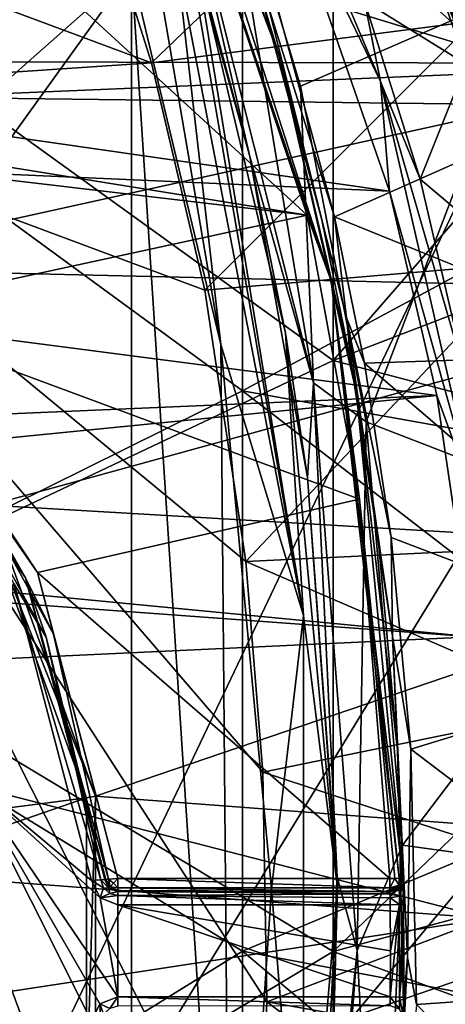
# Model space of a CAD drawing. Extents: x -252 to 252, y -10 to 1339.
# Tile 578 of 656: x -103.92 to -100.68, y 1257.09 to 1264.57. Entities that reach past the tile are written whole.
import ezdxf

# ---------------------------------------------------------------- set-up
doc = ezdxf.new("R2010")
doc.units = 0
doc.header["$LTSCALE"] = 52.148148
for name, color, linetype in [('172', 7, 'CONTINUOUS'), ('175', 7, 'CONTINUOUS'), ('1904', 7, 'CONTINUOUS'), ('1923', 7, 'CONTINUOUS'), ('2783', 7, 'CONTINUOUS'), ('2784', 7, 'CONTINUOUS'), ('2786', 7, 'CONTINUOUS'), ('3860', 7, 'CONTINUOUS'), ('3866', 7, 'CONTINUOUS'), ('3869', 7, 'CONTINUOUS'), ('3871', 7, 'CONTINUOUS'), ('3898', 7, 'CONTINUOUS'), ('3927', 7, 'CONTINUOUS'), ('3932', 7, 'CONTINUOUS'), ('570', 7, 'CONTINUOUS'), ('571', 7, 'CONTINUOUS'), ('574', 7, 'CONTINUOUS'), ('577', 7, 'CONTINUOUS'), ('591', 7, 'CONTINUOUS'), ('592', 7, 'CONTINUOUS'), ('596', 7, 'CONTINUOUS'), ('600', 7, 'CONTINUOUS'), ('601', 7, 'CONTINUOUS'), ('609', 7, 'CONTINUOUS'), ('646', 7, 'CONTINUOUS'), ('647', 7, 'CONTINUOUS'), ('658', 7, 'CONTINUOUS'), ('659', 7, 'CONTINUOUS'), ('662', 7, 'CONTINUOUS'), ('663', 7, 'CONTINUOUS'), ('664', 7, 'CONTINUOUS'), ('687', 7, 'CONTINUOUS'), ('688', 7, 'CONTINUOUS'), ('689', 7, 'CONTINUOUS'), ('715', 7, 'CONTINUOUS'), ('716', 7, 'CONTINUOUS'), ('717', 7, 'CONTINUOUS'), ('718', 7, 'CONTINUOUS'), ('719', 7, 'CONTINUOUS'), ('720', 7, 'CONTINUOUS'), ('768', 7, 'CONTINUOUS')]:
    doc.layers.add(name, color=color, linetype=linetype)

msp = doc.modelspace()

# ---------------------------------------------------------------- linework, layer by layer
at = {"layer": '172', "color": 7, "linetype": 'CONTINUOUS'}
for points in [[(-101.537, 1266.4324, 15.7058), (-105.7088, 1264.9937, 17.0673), (-101.537, 1261.9824, 16.3192), (-101.537, 1266.4324, 15.7058)], [(-101.537, 1266.4324, 15.7058), (-101.537, 1261.9824, 16.3192), (-98.7646, 1265.1724, 14.7156), (-101.537, 1266.4324, 15.7058)], [(-98.7646, 1265.1724, 14.7156), (-101.537, 1261.9824, 16.3192), (-98.2515, 1263.2437, 14.7204), (-98.7646, 1265.1724, 14.7156)], [(-105.7088, 1264.9937, 17.0673), (-105.7088, 1260.0064, 17.5664), (-101.537, 1261.9824, 16.3192), (-105.7088, 1264.9937, 17.0673)], [(-98.2515, 1263.2437, 14.7204), (-101.537, 1261.9824, 16.3192), (-97.8571, 1261.0141, 14.7227), (-98.2515, 1263.2437, 14.7204)], [(-101.537, 1261.9824, 16.3192), (-105.7088, 1260.0064, 17.5664), (-101.537, 1257.4951, 16.524), (-101.537, 1261.9824, 16.3192)], [(-101.537, 1261.9824, 16.3192), (-101.537, 1257.4951, 16.524), (-97.8571, 1261.0141, 14.7227), (-101.537, 1261.9824, 16.3192)], [(-97.8571, 1261.0141, 14.7227), (-101.537, 1257.4951, 16.524), (-97.6463, 1258.5422, 14.723), (-97.8571, 1261.0141, 14.7227)], [(-105.7088, 1260.0064, 17.5664), (-105.7088, 1254.9942, 17.5665), (-101.537, 1257.4951, 16.524), (-105.7088, 1260.0064, 17.5664)], [(-97.6463, 1258.5422, 14.723), (-101.537, 1257.4951, 16.524), (-97.6637, 1256.0756, 14.7229), (-97.6463, 1258.5422, 14.723)], [(-101.537, 1257.4951, 16.524), (-105.7088, 1254.9942, 17.5665), (-101.537, 1253.0077, 16.3183), (-101.537, 1257.4951, 16.524)], [(-101.537, 1257.4951, 16.524), (-101.537, 1253.0077, 16.3183), (-97.6637, 1256.0756, 14.7229), (-101.537, 1257.4951, 16.524)]]:
    msp.add_3dface(points, dxfattribs=at)
at = {"layer": '175', "color": 7, "linetype": 'CONTINUOUS'}
for points in [[(-106.0631, 1264.5548, 16.1677), (-106.0631, 1269.195, 15.2682), (-102.2257, 1265.9714, 14.958), (-106.0631, 1264.5548, 16.1677)], [(-102.2257, 1261.7514, 15.5187), (-106.0631, 1264.5548, 16.1677), (-102.2257, 1265.9714, 14.958), (-102.2257, 1261.7514, 15.5187)], [(-102.2257, 1261.7514, 15.5187), (-102.2257, 1265.9714, 14.958), (-99.2791, 1263.337, 14.1094), (-102.2257, 1261.7514, 15.5187)], [(-99.2791, 1263.337, 14.1094), (-102.2257, 1265.9714, 14.958), (-99.8779, 1265.4305, 14.0929), (-99.2791, 1263.337, 14.1094)], [(-106.0631, 1259.8498, 16.6189), (-106.0631, 1264.5548, 16.1677), (-102.2257, 1261.7514, 15.5187), (-106.0631, 1259.8498, 16.6189)], [(-98.867, 1261.1526, 14.1192), (-102.2257, 1261.7514, 15.5187), (-99.2791, 1263.337, 14.1094), (-98.867, 1261.1526, 14.1192)], [(-102.2257, 1257.4985, 15.7059), (-106.0631, 1259.8498, 16.6189), (-102.2257, 1261.7514, 15.5187), (-102.2257, 1257.4985, 15.7059)], [(-102.2257, 1257.4985, 15.7059), (-102.2257, 1261.7514, 15.5187), (-98.6478, 1258.9919, 14.1216), (-102.2257, 1257.4985, 15.7059)], [(-98.6478, 1258.9919, 14.1216), (-102.2257, 1261.7514, 15.5187), (-98.867, 1261.1526, 14.1192), (-98.6478, 1258.9919, 14.1216)], [(-106.0631, 1255.1233, 16.6176), (-106.0631, 1259.8498, 16.6189), (-102.2257, 1257.4985, 15.7059), (-106.0631, 1255.1233, 16.6176)], [(-98.6144, 1256.8143, 14.1224), (-102.2257, 1257.4985, 15.7059), (-98.6478, 1258.9919, 14.1216), (-98.6144, 1256.8143, 14.1224)], [(-102.2257, 1253.2456, 15.5184), (-106.0631, 1255.1233, 16.6176), (-102.2257, 1257.4985, 15.7059), (-102.2257, 1253.2456, 15.5184)], [(-98.7708, 1254.5995, 14.1211), (-102.2257, 1257.4985, 15.7059), (-98.6144, 1256.8143, 14.1224), (-98.7708, 1254.5995, 14.1211)], [(-102.2257, 1253.2456, 15.5184), (-102.2257, 1257.4985, 15.7059), (-98.7708, 1254.5995, 14.1211), (-102.2257, 1253.2456, 15.5184)]]:
    msp.add_3dface(points, dxfattribs=at)
at = {"layer": '1904', "color": 7, "linetype": 'CONTINUOUS'}
for points in [[(-106.4, 1264, -64.5), (-100.788, 1265.5971, -64.5), (-106.5212, 1264.9255, -64.5), (-106.4, 1264, -64.5)], [(-100.2346, 1263.9247, -64.5), (-100.788, 1265.5971, -64.5), (-106.4, 1264, -64.5), (-100.2346, 1263.9247, -64.5)], [(-106.4, 1251, -64.5), (-100.2346, 1263.9247, -64.5), (-106.4, 1264, -64.5), (-106.4, 1251, -64.5)], [(-99.7425, 1261.8805, -64.5), (-100.2346, 1263.9247, -64.5), (-106.4, 1251, -64.5), (-99.7425, 1261.8805, -64.5)], [(-99.3798, 1259.4086, -64.5), (-99.7425, 1261.8805, -64.5), (-106.4, 1251, -64.5), (-99.3798, 1259.4086, -64.5)], [(-99.2507, 1256.6441, -64.5), (-99.3798, 1259.4086, -64.5), (-106.4, 1251, -64.5), (-99.2507, 1256.6441, -64.5)]]:
    msp.add_3dface(points, dxfattribs=at)
at = {"layer": '1923', "color": 7, "linetype": 'CONTINUOUS'}
for points in [[(-100.8991, 1267.1623, -64.366), (-99.8231, 1264.2968, -64.366), (-100.5665, 1267.3155, -63.9995), (-100.8991, 1267.1623, -64.366)], [(-100.8991, 1267.1623, -64.366), (-100.788, 1265.5971, -64.5), (-99.8231, 1264.2968, -64.366), (-100.8991, 1267.1623, -64.366)], [(-100.788, 1265.5971, -64.5), (-100.2346, 1263.9247, -64.5), (-99.8231, 1264.2968, -64.366), (-100.788, 1265.5971, -64.5)]]:
    msp.add_3dface(points, dxfattribs=at)
at = {"layer": '2783', "color": 7, "linetype": 'CONTINUOUS'}
for points in [[(-106.5, 1264, -68.3), (-106.9688, 1265.7495, -68.3), (-102.9176, 1264.2403, -68.3), (-106.5, 1264, -68.3)], [(-102.9176, 1264.2403, -68.3), (-106.9688, 1265.7495, -68.3), (-103.3772, 1265.6965, -68.3), (-102.9176, 1264.2403, -68.3)], [(-102.5125, 1262.5161, -68.3), (-106.5, 1264, -68.3), (-102.9176, 1264.2403, -68.3), (-102.5125, 1262.5161, -68.3)], [(-106.5, 1251, -68.3), (-106.5, 1264, -68.3), (-102.8421, 1251.0399, -68.3), (-106.5, 1251, -68.3)], [(-102.8421, 1251.0399, -68.3), (-106.5, 1264, -68.3), (-102.4187, 1252.992, -68.3), (-102.8421, 1251.0399, -68.3)], [(-102.1989, 1260.4565, -68.3), (-106.5, 1264, -68.3), (-102.5125, 1262.5161, -68.3), (-102.1989, 1260.4565, -68.3)], [(-102.0709, 1258.8568, -68.3), (-106.5, 1264, -68.3), (-102.1989, 1260.4565, -68.3), (-102.0709, 1258.8568, -68.3)], [(-102.0401, 1257.1138, -68.3), (-106.5, 1264, -68.3), (-102.0709, 1258.8568, -68.3), (-102.0401, 1257.1138, -68.3)], [(-102.1219, 1255.3588, -68.3), (-106.5, 1264, -68.3), (-102.0401, 1257.1138, -68.3), (-102.1219, 1255.3588, -68.3)], [(-102.4187, 1252.992, -68.3), (-106.5, 1264, -68.3), (-102.1219, 1255.3588, -68.3), (-102.4187, 1252.992, -68.3)]]:
    msp.add_3dface(points, dxfattribs=at)
at = {"layer": '2784', "color": 7, "linetype": 'CONTINUOUS'}
msp.add_3dface([(-100.9396, 1266.137, -68.4), (-98.4483, 1266.3873, -68.5), (-100.4687, 1264.558, -68.4), (-100.9396, 1266.137, -68.4)], dxfattribs=at)
at = {"layer": '2786', "color": 7, "linetype": 'CONTINUOUS'}
for points in [[(-102.9176, 1264.2403, -68.3), (-103.3772, 1265.6965, -68.3), (-100.9396, 1266.137, -68.4), (-102.9176, 1264.2403, -68.3)], [(-102.9176, 1264.2403, -68.3), (-100.9396, 1266.137, -68.4), (-100.4687, 1264.558, -68.4), (-102.9176, 1264.2403, -68.3)], [(-102.5125, 1262.5161, -68.3), (-102.9176, 1264.2403, -68.3), (-100.4687, 1264.558, -68.4), (-102.5125, 1262.5161, -68.3)], [(-102.5125, 1262.5161, -68.3), (-100.4687, 1264.558, -68.4), (-100.0608, 1262.7238, -68.4), (-102.5125, 1262.5161, -68.3)], [(-102.1989, 1260.4565, -68.3), (-102.5125, 1262.5161, -68.3), (-100.0608, 1262.7238, -68.4), (-102.1989, 1260.4565, -68.3)], [(-102.1989, 1260.4565, -68.3), (-100.0608, 1262.7238, -68.4), (-99.7496, 1260.5712, -68.4), (-102.1989, 1260.4565, -68.3)], [(-102.1989, 1260.4565, -68.3), (-99.7496, 1260.5712, -68.4), (-99.6471, 1259.3515, -68.4), (-102.1989, 1260.4565, -68.3)], [(-102.0709, 1258.8568, -68.3), (-102.1989, 1260.4565, -68.3), (-99.6471, 1259.3515, -68.4), (-102.0709, 1258.8568, -68.3)], [(-102.0709, 1258.8568, -68.3), (-99.6471, 1259.3515, -68.4), (-99.5941, 1258.043, -68.4), (-102.0709, 1258.8568, -68.3)], [(-102.0401, 1257.1138, -68.3), (-102.0709, 1258.8568, -68.3), (-99.5941, 1258.043, -68.4), (-102.0401, 1257.1138, -68.3)], [(-102.0401, 1257.1138, -68.3), (-99.5941, 1258.043, -68.4), (-99.6004, 1256.6834, -68.4), (-102.0401, 1257.1138, -68.3)], [(-102.1219, 1255.3588, -68.3), (-102.0401, 1257.1138, -68.3), (-99.6681, 1255.341, -68.4), (-102.1219, 1255.3588, -68.3)], [(-102.0401, 1257.1138, -68.3), (-99.6004, 1256.6834, -68.4), (-99.6681, 1255.341, -68.4), (-102.0401, 1257.1138, -68.3)]]:
    msp.add_3dface(points, dxfattribs=at)
at = {"layer": '3860', "color": 7, "linetype": 'CONTINUOUS'}
for points in [[(-99.078, 1265.7558, 13.5), (-121.0442, 1265.3872, 13.5), (-110, 1264.2614, 13.5), (-99.078, 1265.7558, 13.5)], [(-98.6172, 1264.2369, 13.5), (-99.078, 1265.7558, 13.5), (-110, 1264.2614, 13.5), (-98.6172, 1264.2369, 13.5)], [(-107.6902, 1263.8546, 13.5), (-98.6172, 1264.2369, 13.5), (-110, 1264.2614, 13.5), (-107.6902, 1263.8546, 13.5)], [(-105.6558, 1262.6811, 13.5), (-98.6172, 1264.2369, 13.5), (-107.6902, 1263.8546, 13.5), (-105.6558, 1262.6811, 13.5)], [(-98.222, 1262.511, 13.5), (-98.6172, 1264.2369, 13.5), (-105.6558, 1262.6811, 13.5), (-98.222, 1262.511, 13.5)], [(-104.1453, 1260.8821, 13.5), (-98.222, 1262.511, 13.5), (-105.6558, 1262.6811, 13.5), (-104.1453, 1260.8821, 13.5)], [(-97.9197, 1260.5196, 13.5), (-98.222, 1262.511, 13.5), (-104.1453, 1260.8821, 13.5), (-97.9197, 1260.5196, 13.5)], [(-103.3415, 1258.6747, 13.5), (-97.9197, 1260.5196, 13.5), (-104.1453, 1260.8821, 13.5), (-103.3415, 1258.6747, 13.5)], [(-97.7613, 1258.2514, 13.5), (-97.9197, 1260.5196, 13.5), (-103.3415, 1258.6747, 13.5), (-97.7613, 1258.2514, 13.5)], [(-103.3415, 1256.3254, 13.5), (-97.7613, 1258.2514, 13.5), (-103.3415, 1258.6747, 13.5), (-103.3415, 1256.3254, 13.5)], [(-97.8031, 1255.8256, 13.5), (-97.7613, 1258.2514, 13.5), (-103.3415, 1256.3254, 13.5), (-97.8031, 1255.8256, 13.5)]]:
    msp.add_3dface(points, dxfattribs=at)
at = {"layer": '3866', "color": 7, "linetype": 'CONTINUOUS'}
for points in [[(-118.6636, 1264.0429, 8), (-118.0448, 1265.7034, 8), (-101.1085, 1263.2669, 8), (-118.6636, 1264.0429, 8)], [(-101.1085, 1263.2669, 8), (-118.0448, 1265.7034, 8), (-101.9637, 1265.7295, 8), (-101.1085, 1263.2669, 8)], [(-119.388, 1260.917, 8), (-118.6636, 1264.0429, 8), (-100.749, 1261.7149, 8), (-119.388, 1260.917, 8)], [(-100.749, 1261.7149, 8), (-118.6636, 1264.0429, 8), (-101.1085, 1263.2669, 8), (-100.749, 1261.7149, 8)], [(-119.388, 1260.917, 8), (-100.749, 1261.7149, 8), (-110, 1260.8, 8), (-119.388, 1260.917, 8)], [(-100.749, 1261.7149, 8), (-100.4791, 1259.8837, 8), (-110, 1260.8, 8), (-100.749, 1261.7149, 8)], [(-110, 1260.8, 8), (-100.4791, 1259.8837, 8), (-108.5714, 1260.4747, 8), (-110, 1260.8, 8)], [(-108.5714, 1260.4747, 8), (-100.4791, 1259.8837, 8), (-107.4212, 1259.5589, 8), (-108.5714, 1260.4747, 8)], [(-100.4791, 1259.8837, 8), (-100.3562, 1257.7451, 8), (-107.4212, 1259.5589, 8), (-100.4791, 1259.8837, 8)], [(-107.4212, 1259.5589, 8), (-100.3562, 1257.7451, 8), (-106.7828, 1258.2346, 8), (-107.4212, 1259.5589, 8)], [(-106.7828, 1258.2346, 8), (-100.3562, 1257.7451, 8), (-106.7828, 1256.7654, 8), (-106.7828, 1258.2346, 8)], [(-100.3562, 1257.7451, 8), (-100.4395, 1255.5289, 8), (-106.7828, 1256.7654, 8), (-100.3562, 1257.7451, 8)]]:
    msp.add_3dface(points, dxfattribs=at)
at = {"layer": '3869', "color": 7, "linetype": 'CONTINUOUS'}
for points in [[(-100.9615, 1265.4718, 1.1369), (-100.5261, 1264.2305, 1.1369), (-101.2975, 1264.7087, 7.7718), (-100.9615, 1265.4718, 1.1369)], [(-101.2975, 1264.7087, 7.7718), (-100.5261, 1264.2305, 1.1369), (-100.8752, 1263.3587, 7.7718), (-101.2975, 1264.7087, 7.7718)], [(-100.5261, 1264.2305, 1.1369), (-100.1135, 1262.7149, 1.1369), (-100.8752, 1263.3587, 7.7718), (-100.5261, 1264.2305, 1.1369)], [(-100.8752, 1263.3587, 7.7718), (-100.1135, 1262.7149, 1.1369), (-100.5084, 1261.7806, 7.7718), (-100.8752, 1263.3587, 7.7718)]]:
    msp.add_3dface(points, dxfattribs=at)
at = {"layer": '3871', "color": 7, "linetype": 'CONTINUOUS'}
for points in [[(-103.4109, 1258.6618, 13.4707), (-104.2057, 1260.8454, 13.4707), (-106.8517, 1258.2186, 10.0093), (-103.4109, 1258.6618, 13.4707)], [(-106.7707, 1257.5, 10.0093), (-103.4109, 1258.6618, 13.4707), (-106.8517, 1258.2186, 10.0093), (-106.7707, 1257.5, 10.0093)], [(-103.4109, 1256.3382, 13.4707), (-103.4109, 1258.6618, 13.4707), (-106.7707, 1257.5, 10.0093), (-103.4109, 1256.3382, 13.4707)], [(-106.8517, 1256.7814, 10.0093), (-103.4109, 1256.3382, 13.4707), (-106.7707, 1257.5, 10.0093), (-106.8517, 1256.7814, 10.0093)]]:
    msp.add_3dface(points, dxfattribs=at)
at = {"layer": '3898', "color": 7, "linetype": 'CONTINUOUS'}
for points in [[(-103.3415, 1258.6747, 13.5), (-104.1453, 1260.8821, 13.5), (-104.2057, 1260.8454, 13.4707), (-103.3415, 1258.6747, 13.5)], [(-103.3415, 1258.6747, 13.5), (-104.2057, 1260.8454, 13.4707), (-103.4109, 1258.6618, 13.4707), (-103.3415, 1258.6747, 13.5)], [(-103.3415, 1258.6747, 13.5), (-103.4109, 1258.6618, 13.4707), (-103.4109, 1256.3382, 13.4707), (-103.3415, 1258.6747, 13.5)], [(-103.3415, 1256.3254, 13.5), (-103.3415, 1258.6747, 13.5), (-103.4109, 1256.3382, 13.4707), (-103.3415, 1256.3254, 13.5)]]:
    msp.add_3dface(points, dxfattribs=at)
at = {"layer": '3927', "color": 7, "linetype": 'CONTINUOUS'}
for points in [[(-101.8267, 1267.3591, 1.1369), (-101.7831, 1267.3824, 1.0381), (-100.4765, 1264.2331, 1.0394), (-101.8267, 1267.3591, 1.1369)], [(-100.9615, 1265.4718, 1.1369), (-101.8267, 1267.3591, 1.1369), (-100.4765, 1264.2331, 1.0394), (-100.9615, 1265.4718, 1.1369)], [(-101.7831, 1267.3824, 1.0381), (-100.6749, 1265.136, 1), (-100.4765, 1264.2331, 1.0394), (-101.7831, 1267.3824, 1.0381)], [(-100.5261, 1264.2305, 1.1369), (-100.9615, 1265.4718, 1.1369), (-100.4765, 1264.2331, 1.0394), (-100.5261, 1264.2305, 1.1369)]]:
    msp.add_3dface(points, dxfattribs=at)
at = {"layer": '3932', "color": 7, "linetype": 'CONTINUOUS'}
for points in [[(-101.1779, 1264.0998, 7.9343), (-101.9637, 1265.7295, 8), (-102.4825, 1267.1831, 7.9343), (-101.1779, 1264.0998, 7.9343)], [(-101.2975, 1264.7087, 7.7718), (-101.1779, 1264.0998, 7.9343), (-102.4825, 1267.1831, 7.9343), (-101.2975, 1264.7087, 7.7718)], [(-101.1085, 1263.2669, 8), (-101.9637, 1265.7295, 8), (-101.1779, 1264.0998, 7.9343), (-101.1085, 1263.2669, 8)], [(-101.2975, 1264.7087, 7.7718), (-100.8752, 1263.3587, 7.7718), (-101.1779, 1264.0998, 7.9343), (-101.2975, 1264.7087, 7.7718)], [(-100.4293, 1260.8377, 7.9343), (-101.1085, 1263.2669, 8), (-101.1779, 1264.0998, 7.9343), (-100.4293, 1260.8377, 7.9343)], [(-100.8752, 1263.3587, 7.7718), (-100.5084, 1261.7806, 7.7718), (-101.1779, 1264.0998, 7.9343), (-100.8752, 1263.3587, 7.7718)], [(-100.5084, 1261.7806, 7.7718), (-100.4293, 1260.8377, 7.9343), (-101.1779, 1264.0998, 7.9343), (-100.5084, 1261.7806, 7.7718)], [(-100.749, 1261.7149, 8), (-101.1085, 1263.2669, 8), (-100.4293, 1260.8377, 7.9343), (-100.749, 1261.7149, 8)], [(-100.4791, 1259.8837, 8), (-100.749, 1261.7149, 8), (-100.4293, 1260.8377, 7.9343), (-100.4791, 1259.8837, 8)]]:
    msp.add_3dface(points, dxfattribs=at)
at = {"layer": '570', "color": 7, "linetype": 'CONTINUOUS'}
for points in [[(-103.0674, 1264.9451, 0.5), (-116.9326, 1264.9451, 0.5), (-108.4539, 1260.1868, 0.5), (-103.0674, 1264.9451, 0.5)], [(-107.3163, 1259.0513, 0.5), (-103.0674, 1264.9451, 0.5), (-108.4539, 1260.1868, 0.5), (-107.3163, 1259.0513, 0.5)], [(-103.0674, 1250.0549, 0.5), (-103.0674, 1264.9451, 0.5), (-107.3163, 1259.0513, 0.5), (-103.0674, 1250.0549, 0.5)], [(-102.3911, 1262.104, 0.5), (-103.0674, 1264.9451, 0.5), (-102.3152, 1253.3578, 0.5), (-102.3911, 1262.104, 0.5)], [(-103.0674, 1264.9451, 0.5), (-103.0674, 1250.0549, 0.5), (-102.3152, 1253.3578, 0.5), (-103.0674, 1264.9451, 0.5)], [(-102.0043, 1257.971, 0.5), (-102.3911, 1262.104, 0.5), (-102.3152, 1253.3578, 0.5), (-102.0043, 1257.971, 0.5)], [(-106.9, 1257.4999, 0.5), (-103.0674, 1250.0549, 0.5), (-107.3163, 1259.0513, 0.5), (-106.9, 1257.4999, 0.5)], [(-107.3164, 1255.9485, 0.5), (-103.0674, 1250.0549, 0.5), (-106.9, 1257.4999, 0.5), (-107.3164, 1255.9485, 0.5)]]:
    msp.add_3dface(points, dxfattribs=at)
at = {"layer": '571', "color": 7, "linetype": 'CONTINUOUS'}
for points in [[(-99.384, 1264.02, -58), (-102.0017, 1264.8199, -58), (-99.8498, 1265.6462, -58), (-99.384, 1264.02, -58)], [(-101.526, 1263.0729, -58), (-102.0017, 1264.8199, -58), (-99.384, 1264.02, -58), (-101.526, 1263.0729, -58)], [(-98.9733, 1262.0373, -58), (-101.526, 1263.0729, -58), (-99.384, 1264.02, -58), (-98.9733, 1262.0373, -58)], [(-101.2985, 1261.9613, -58), (-101.526, 1263.0729, -58), (-98.9733, 1262.0373, -58), (-101.2985, 1261.9613, -58)], [(-98.6885, 1259.7209, -58), (-101.2985, 1261.9613, -58), (-98.9733, 1262.0373, -58), (-98.6885, 1259.7209, -58)], [(-101.0964, 1260.6367, -58), (-101.2985, 1261.9613, -58), (-98.6885, 1259.7209, -58), (-101.0964, 1260.6367, -58)], [(-100.9467, 1259.032, -58), (-101.0964, 1260.6367, -58), (-98.6885, 1259.7209, -58), (-100.9467, 1259.032, -58)], [(-98.6011, 1257.252, -58), (-100.9467, 1259.032, -58), (-98.6885, 1259.7209, -58), (-98.6011, 1257.252, -58)], [(-100.9036, 1257.0935, -58), (-100.9467, 1259.032, -58), (-98.6011, 1257.252, -58), (-100.9036, 1257.0935, -58)], [(-98.7217, 1254.8911, -58), (-100.9036, 1257.0935, -58), (-98.6011, 1257.252, -58), (-98.7217, 1254.8911, -58)]]:
    msp.add_3dface(points, dxfattribs=at)
at = {"layer": '574', "color": 7, "linetype": 'CONTINUOUS'}
for points in [[(-101.734, 1263.0844, -11), (-109.45, 1264.3279, -11), (-105.9, 1266.9, -11), (-101.734, 1263.0844, -11)], [(-103.0148, 1266.9, -11), (-101.734, 1263.0844, -11), (-105.9, 1266.9, -11), (-103.0148, 1266.9, -11)], [(-107.128, 1263.7188, -11), (-109.45, 1264.3279, -11), (-101.734, 1263.0844, -11), (-107.128, 1263.7188, -11)], [(-105.1568, 1262.3442, -11), (-107.128, 1263.7188, -11), (-101.734, 1263.0844, -11), (-105.1568, 1262.3442, -11)], [(-101.3366, 1260.9291, -11), (-105.1568, 1262.3442, -11), (-101.734, 1263.0844, -11), (-101.3366, 1260.9291, -11)], [(-103.7818, 1260.3734, -11), (-105.1568, 1262.3442, -11), (-101.3366, 1260.9291, -11), (-103.7818, 1260.3734, -11)], [(-101.1061, 1258.05, -11), (-103.7818, 1260.3734, -11), (-101.3366, 1260.9291, -11), (-101.1061, 1258.05, -11)], [(-103.1721, 1258.05, -11), (-103.7818, 1260.3734, -11), (-101.1061, 1258.05, -11), (-103.1721, 1258.05, -11)]]:
    msp.add_3dface(points, dxfattribs=at)
at = {"layer": '577', "color": 7, "linetype": 'CONTINUOUS'}
for points in [[(-101.9484, 1264.301, -11.1), (-102.9238, 1266.9416, -11.1), (-102.0971, 1264.7896, -57.9), (-101.9484, 1264.301, -11.1)], [(-101.6235, 1263.0505, -57.9), (-101.9484, 1264.301, -11.1), (-102.0971, 1264.7896, -57.9), (-101.6235, 1263.0505, -57.9)], [(-101.3969, 1261.9436, -57.9), (-101.9484, 1264.301, -11.1), (-101.6235, 1263.0505, -57.9), (-101.3969, 1261.9436, -57.9)], [(-101.3602, 1261.7347, -11.1), (-101.9484, 1264.301, -11.1), (-101.3969, 1261.9436, -57.9), (-101.3602, 1261.7347, -11.1)], [(-101.1956, 1260.6242, -57.9), (-101.3602, 1261.7347, -11.1), (-101.3969, 1261.9436, -57.9), (-101.1956, 1260.6242, -57.9)], [(-101.0062, 1258.0522, -14.9), (-101.3602, 1261.7347, -11.1), (-101.0468, 1259.026, -57.9), (-101.0062, 1258.0522, -14.9)], [(-101.0062, 1258.0522, -11.1), (-101.3602, 1261.7347, -11.1), (-101.0062, 1258.0522, -14.9), (-101.0062, 1258.0522, -11.1)], [(-101.0468, 1259.026, -57.9), (-101.3602, 1261.7347, -11.1), (-101.1956, 1260.6242, -57.9), (-101.0468, 1259.026, -57.9)], [(-101.0033, 1257.095, -57.9), (-101.0062, 1258.0522, -14.9), (-101.0468, 1259.026, -57.9), (-101.0033, 1257.095, -57.9)], [(-101.0051, 1257.9998, -15.0347), (-101.0062, 1258.0522, -14.9), (-101.0033, 1257.095, -57.9), (-101.0051, 1257.9998, -15.0347)], [(-101.0035, 1257.9172, -15.089), (-101.0051, 1257.9998, -15.0347), (-101.0033, 1257.095, -57.9), (-101.0035, 1257.9172, -15.089)], [(-101.0025, 1257.8514, -15.1), (-101.0035, 1257.9172, -15.089), (-101.0033, 1257.095, -57.9), (-101.0025, 1257.8514, -15.1)], [(-101, 1257.5, -15.1), (-101.0025, 1257.8514, -15.1), (-101.0033, 1257.095, -57.9), (-101, 1257.5, -15.1)], [(-101.0025, 1257.1486, -15.1), (-101, 1257.5, -15.1), (-101.0033, 1257.095, -57.9), (-101.0025, 1257.1486, -15.1)], [(-101.1301, 1254.9527, -57.9), (-101.0048, 1257.012, -15.0466), (-101.0033, 1257.095, -57.9), (-101.1301, 1254.9527, -57.9)], [(-101.0048, 1257.012, -15.0466), (-101.0025, 1257.1486, -15.1), (-101.0033, 1257.095, -57.9), (-101.0048, 1257.012, -15.0466)]]:
    msp.add_3dface(points, dxfattribs=at)
at = {"layer": '591', "color": 7, "linetype": 'CONTINUOUS'}
for points in [[(-101.7841, 1264.0649, -6.5), (-100.0179, 1264.8339, -6.5), (-102.3915, 1266.0848, -6.5), (-101.7841, 1264.0649, -6.5)], [(-101.285, 1261.515, -6.5), (-100.0179, 1264.8339, -6.5), (-101.7841, 1264.0649, -6.5), (-101.285, 1261.515, -6.5)], [(-99.1866, 1260.7039, -6.5), (-100.0179, 1264.8339, -6.5), (-101.285, 1261.515, -6.5), (-99.1866, 1260.7039, -6.5)], [(-101.0108, 1258.3014, -6.5), (-99.1866, 1260.7039, -6.5), (-101.285, 1261.515, -6.5), (-101.0108, 1258.3014, -6.5)], [(-99.0046, 1258.0265, -6.5), (-99.1866, 1260.7039, -6.5), (-101.0108, 1258.3014, -6.5), (-99.0046, 1258.0265, -6.5)], [(-101.1836, 1254.2723, -6.5), (-99.0046, 1258.0265, -6.5), (-101.0108, 1258.3014, -6.5), (-101.1836, 1254.2723, -6.5)], [(-99.1164, 1254.9812, -6.5), (-99.0046, 1258.0265, -6.5), (-101.1836, 1254.2723, -6.5), (-99.1164, 1254.9812, -6.5)]]:
    msp.add_3dface(points, dxfattribs=at)
at = {"layer": '592', "color": 7, "linetype": 'CONTINUOUS'}
for points in [[(-102.7137, 1265.4821, -6), (-102.5895, 1265.0923), (-102.1695, 1263.5295, -6), (-102.7137, 1265.4821, -6)], [(-102.1695, 1263.5295, -6), (-102.5895, 1265.0923), (-101.8984, 1262.1898), (-102.1695, 1263.5295, -6)], [(-101.7314, 1261.0924, -6), (-102.1695, 1263.5295, -6), (-101.8984, 1262.1898), (-101.7314, 1261.0924, -6)], [(-101.5041, 1257.9796), (-101.7314, 1261.0924, -6), (-101.8984, 1262.1898), (-101.5041, 1257.9796)], [(-101.5055, 1258.0595, -6), (-101.7314, 1261.0924, -6), (-101.5041, 1257.9796), (-101.5055, 1258.0595, -6)], [(-101.6823, 1254.3069, -6), (-101.5055, 1258.0595, -6), (-101.5709, 1255.5025), (-101.6823, 1254.3069, -6)], [(-101.5709, 1255.5025), (-101.5055, 1258.0595, -6), (-101.5041, 1257.9796), (-101.5709, 1255.5025)]]:
    msp.add_3dface(points, dxfattribs=at)
at = {"layer": '596', "color": 7, "linetype": 'CONTINUOUS'}
for points in [[(-103.9633, 1260.2894, -15), (-103.3715, 1258.0339, -15), (-104.2968, 1258.8021, -15), (-103.9633, 1260.2894, -15)], [(-103.308, 1257.0968, -15), (-103.3715, 1256.9661, -15), (-104.2968, 1258.8021, -15), (-103.308, 1257.0968, -15)], [(-104.2968, 1258.8021, -15), (-103.3715, 1256.9661, -15), (-104.2968, 1256.198, -15), (-104.2968, 1258.8021, -15)], [(-103.1721, 1257.15, -15), (-103.308, 1257.0968, -15), (-104.2968, 1258.8021, -15), (-103.1721, 1257.15, -15)], [(-103.3076, 1257.9029, -15), (-103.1721, 1257.15, -15), (-104.2968, 1258.8021, -15), (-103.3076, 1257.9029, -15)], [(-103.3715, 1258.0339, -15), (-103.3076, 1257.9029, -15), (-104.2968, 1258.8021, -15), (-103.3715, 1258.0339, -15)], [(-103.3076, 1257.9029, -15), (-103.1721, 1257.85, -15), (-103.1721, 1257.15, -15), (-103.3076, 1257.9029, -15)], [(-101.1025, 1257.85, -15), (-101.1, 1257.5, -15), (-103.1721, 1257.85, -15), (-101.1025, 1257.85, -15)], [(-103.1721, 1257.85, -15), (-101.1025, 1257.15, -15), (-103.1721, 1257.15, -15), (-103.1721, 1257.85, -15)], [(-101.1, 1257.5, -15), (-101.1025, 1257.15, -15), (-103.1721, 1257.85, -15), (-101.1, 1257.5, -15)]]:
    msp.add_3dface(points, dxfattribs=at)
at = {"layer": '600', "color": 7, "linetype": 'CONTINUOUS'}
for points in [[(-103.8726, 1260.3316, -14.9), (-105.227, 1262.273, -14.9), (-103.8726, 1260.3316, -11.1), (-103.8726, 1260.3316, -14.9)], [(-103.8726, 1260.3316, -11.1), (-105.227, 1262.273, -14.9), (-105.227, 1262.273, -11.1), (-103.8726, 1260.3316, -11.1)], [(-103.2718, 1258.042, -11.1), (-103.8726, 1260.3316, -14.9), (-103.8726, 1260.3316, -11.1), (-103.2718, 1258.042, -11.1)], [(-103.2718, 1258.042, -14.9), (-103.8726, 1260.3316, -14.9), (-103.2718, 1258.042, -11.1), (-103.2718, 1258.042, -14.9)]]:
    msp.add_3dface(points, dxfattribs=at)
at = {"layer": '601', "color": 7, "linetype": 'CONTINUOUS'}
for points in [[(-102.3915, 1266.0848, -6.5), (-102.7357, 1265.9977, -6.3536), (-101.6873, 1261.8124, -6.3536), (-102.3915, 1266.0848, -6.5)], [(-101.7841, 1264.0649, -6.5), (-102.3915, 1266.0848, -6.5), (-101.6873, 1261.8124, -6.3536), (-101.7841, 1264.0649, -6.5)], [(-102.7137, 1265.4821, -6), (-102.1695, 1263.5295, -6), (-102.7357, 1265.9977, -6.3536), (-102.7137, 1265.4821, -6)], [(-102.7357, 1265.9977, -6.3536), (-102.1695, 1263.5295, -6), (-101.6873, 1261.8124, -6.3536), (-102.7357, 1265.9977, -6.3536)], [(-101.285, 1261.515, -6.5), (-101.7841, 1264.0649, -6.5), (-101.6873, 1261.8124, -6.3536), (-101.285, 1261.515, -6.5)], [(-102.1695, 1263.5295, -6), (-101.7314, 1261.0924, -6), (-101.6873, 1261.8124, -6.3536), (-102.1695, 1263.5295, -6)], [(-101.7314, 1261.0924, -6), (-101.5055, 1258.0595, -6), (-101.6873, 1261.8124, -6.3536), (-101.7314, 1261.0924, -6)], [(-101.285, 1261.515, -6.5), (-101.6873, 1261.8124, -6.3536), (-101.3535, 1257.5032, -6.3536), (-101.285, 1261.515, -6.5)], [(-101.6873, 1261.8124, -6.3536), (-101.5055, 1258.0595, -6), (-101.3535, 1257.5032, -6.3536), (-101.6873, 1261.8124, -6.3536)], [(-101.0108, 1258.3014, -6.5), (-101.285, 1261.515, -6.5), (-101.3535, 1257.5032, -6.3536), (-101.0108, 1258.3014, -6.5)], [(-101.1836, 1254.2723, -6.5), (-101.0108, 1258.3014, -6.5), (-101.3535, 1257.5032, -6.3536), (-101.1836, 1254.2723, -6.5)], [(-101.5055, 1258.0595, -6), (-101.6823, 1254.3069, -6), (-101.3535, 1257.5032, -6.3536), (-101.5055, 1258.0595, -6)], [(-101.3535, 1257.5032, -6.3536), (-101.6823, 1254.3069, -6), (-101.6864, 1253.1936, -6.3536), (-101.3535, 1257.5032, -6.3536)], [(-101.1836, 1254.2723, -6.5), (-101.3535, 1257.5032, -6.3536), (-101.6864, 1253.1936, -6.3536), (-101.1836, 1254.2723, -6.5)]]:
    msp.add_3dface(points, dxfattribs=at)
at = {"layer": '609', "color": 7, "linetype": 'CONTINUOUS'}
for points in [[(-102.5895, 1265.0923), (-102.6332, 1265.0789, 0.2088), (-101.7626, 1260.0465, 0.3536), (-102.5895, 1265.0923)], [(-101.8984, 1262.1898), (-102.5895, 1265.0923), (-101.7626, 1260.0465, 0.3536), (-101.8984, 1262.1898)], [(-102.3911, 1262.104, 0.5), (-102.7295, 1265.0491, 0.3536), (-102.8851, 1265.0011, 0.4622), (-102.3911, 1262.104, 0.5)], [(-102.6332, 1265.0789, 0.2088), (-102.7295, 1265.0491, 0.3536), (-101.7626, 1260.0465, 0.3536), (-102.6332, 1265.0789, 0.2088)], [(-102.7295, 1265.0491, 0.3536), (-102.3911, 1262.104, 0.5), (-101.7626, 1260.0465, 0.3536), (-102.7295, 1265.0491, 0.3536)], [(-103.0674, 1264.9451, 0.5), (-102.3911, 1262.104, 0.5), (-102.8851, 1265.0011, 0.4622), (-103.0674, 1264.9451, 0.5)], [(-101.5041, 1257.9796), (-101.8984, 1262.1898), (-101.7626, 1260.0465, 0.3536), (-101.5041, 1257.9796)], [(-102.3911, 1262.104, 0.5), (-102.0043, 1257.971, 0.5), (-101.7626, 1260.0465, 0.3536), (-102.3911, 1262.104, 0.5)], [(-101.7626, 1260.0465, 0.3536), (-102.0043, 1257.971, 0.5), (-101.7625, 1254.9536, 0.3536), (-101.7626, 1260.0465, 0.3536)], [(-101.5041, 1257.9796), (-101.7626, 1260.0465, 0.3536), (-101.7625, 1254.9536, 0.3536), (-101.5041, 1257.9796)], [(-102.0043, 1257.971, 0.5), (-102.3152, 1253.3578, 0.5), (-101.7625, 1254.9536, 0.3536), (-102.0043, 1257.971, 0.5)], [(-101.5709, 1255.5025), (-101.5041, 1257.9796), (-101.7625, 1254.9536, 0.3536), (-101.5709, 1255.5025)]]:
    msp.add_3dface(points, dxfattribs=at)
at = {"layer": '646', "color": 7, "linetype": 'CONTINUOUS'}
for points in [[(-101.1061, 1257.95, -11.1), (-101.1061, 1257.95, -14.9), (-103.1721, 1257.95, -11.1), (-101.1061, 1257.95, -11.1)], [(-103.1721, 1257.95, -11.1), (-101.1061, 1257.95, -14.9), (-103.1721, 1257.95, -14.9), (-103.1721, 1257.95, -11.1)]]:
    msp.add_3dface(points, dxfattribs=at)
at = {"layer": '647', "color": 7, "linetype": 'CONTINUOUS'}
for points in [[(-103.2399, 1257.9765, -14.9), (-103.2718, 1258.042, -14.9), (-103.2399, 1257.9765, -11.1), (-103.2399, 1257.9765, -14.9)], [(-103.2718, 1258.042, -14.9), (-103.2718, 1258.042, -11.1), (-103.2399, 1257.9765, -11.1), (-103.2718, 1258.042, -14.9)], [(-103.1721, 1257.95, -11.1), (-103.2399, 1257.9765, -14.9), (-103.2399, 1257.9765, -11.1), (-103.1721, 1257.95, -11.1)], [(-103.1721, 1257.95, -11.1), (-103.1721, 1257.95, -14.9), (-103.2399, 1257.9765, -14.9), (-103.1721, 1257.95, -11.1)]]:
    msp.add_3dface(points, dxfattribs=at)
at = {"layer": '658', "color": 7, "linetype": 'CONTINUOUS'}
for points in [[(-103.3715, 1256.9661, -15), (-103.308, 1257.0968, -15), (-103.301, 1256.9604, -14.9707), (-103.3715, 1256.9661, -15)], [(-103.308, 1257.0968, -15), (-103.1721, 1257.15, -15), (-103.2337, 1257.0637, -14.9707), (-103.308, 1257.0968, -15)], [(-103.2805, 1257.0205, -14.9707), (-103.308, 1257.0968, -15), (-103.2337, 1257.0637, -14.9707), (-103.2805, 1257.0205, -14.9707)], [(-103.301, 1256.9604, -14.9707), (-103.308, 1257.0968, -15), (-103.2805, 1257.0205, -14.9707), (-103.301, 1256.9604, -14.9707)], [(-103.2337, 1257.0637, -14.9707), (-103.1721, 1257.15, -15), (-103.1721, 1257.0793, -14.9707), (-103.2337, 1257.0637, -14.9707)]]:
    msp.add_3dface(points, dxfattribs=at)
at = {"layer": '659', "color": 7, "linetype": 'CONTINUOUS'}
for points in [[(-103.1721, 1257.15, -15), (-101.1025, 1257.15, -15), (-101.1048, 1257.082, -14.9733), (-103.1721, 1257.15, -15)], [(-103.1721, 1257.0793, -14.9707), (-103.1721, 1257.15, -15), (-101.1048, 1257.082, -14.9733), (-103.1721, 1257.0793, -14.9707)]]:
    msp.add_3dface(points, dxfattribs=at)
at = {"layer": '662', "color": 7, "linetype": 'CONTINUOUS'}
for points in [[(-105.227, 1262.273, -14.9), (-103.8726, 1260.3316, -14.9), (-104.627, 1261.5372, -14.9707), (-105.227, 1262.273, -14.9)], [(-103.7158, 1259.8825, -14.9707), (-103.9633, 1260.2894, -15), (-104.627, 1261.5372, -14.9707), (-103.7158, 1259.8825, -14.9707)], [(-103.8726, 1260.3316, -14.9), (-103.7158, 1259.8825, -14.9707), (-104.627, 1261.5372, -14.9707), (-103.8726, 1260.3316, -14.9)], [(-103.8726, 1260.3316, -14.9), (-103.2718, 1258.042, -14.9), (-103.7158, 1259.8825, -14.9707), (-103.8726, 1260.3316, -14.9)], [(-103.3715, 1258.0339, -15), (-103.9633, 1260.2894, -15), (-103.301, 1258.0396, -14.9707), (-103.3715, 1258.0339, -15)], [(-103.301, 1258.0396, -14.9707), (-103.9633, 1260.2894, -15), (-103.7158, 1259.8825, -14.9707), (-103.301, 1258.0396, -14.9707)], [(-103.2718, 1258.042, -14.9), (-103.301, 1258.0396, -14.9707), (-103.7158, 1259.8825, -14.9707), (-103.2718, 1258.042, -14.9)]]:
    msp.add_3dface(points, dxfattribs=at)
at = {"layer": '663', "color": 7, "linetype": 'CONTINUOUS'}
for points in [[(-103.3715, 1258.0339, -15), (-103.301, 1258.0396, -14.9707), (-103.2805, 1257.9795, -14.9707), (-103.3715, 1258.0339, -15)], [(-103.3076, 1257.9029, -15), (-103.3715, 1258.0339, -15), (-103.2805, 1257.9795, -14.9707), (-103.3076, 1257.9029, -15)], [(-103.2718, 1258.042, -14.9), (-103.2399, 1257.9765, -14.9), (-103.301, 1258.0396, -14.9707), (-103.2718, 1258.042, -14.9)], [(-103.301, 1258.0396, -14.9707), (-103.2399, 1257.9765, -14.9), (-103.2805, 1257.9795, -14.9707), (-103.301, 1258.0396, -14.9707)], [(-103.2337, 1257.9363, -14.9707), (-103.3076, 1257.9029, -15), (-103.2805, 1257.9795, -14.9707), (-103.2337, 1257.9363, -14.9707)], [(-103.1721, 1257.9207, -14.9707), (-103.3076, 1257.9029, -15), (-103.2337, 1257.9363, -14.9707), (-103.1721, 1257.9207, -14.9707)], [(-103.1721, 1257.85, -15), (-103.3076, 1257.9029, -15), (-103.1721, 1257.9207, -14.9707), (-103.1721, 1257.85, -15)], [(-103.2399, 1257.9765, -14.9), (-103.2337, 1257.9363, -14.9707), (-103.2805, 1257.9795, -14.9707), (-103.2399, 1257.9765, -14.9)], [(-103.2399, 1257.9765, -14.9), (-103.1721, 1257.95, -14.9), (-103.2337, 1257.9363, -14.9707), (-103.2399, 1257.9765, -14.9)], [(-103.1721, 1257.95, -14.9), (-103.1721, 1257.9207, -14.9707), (-103.2337, 1257.9363, -14.9707), (-103.1721, 1257.95, -14.9)]]:
    msp.add_3dface(points, dxfattribs=at)
at = {"layer": '664', "color": 7, "linetype": 'CONTINUOUS'}
for points in [[(-103.1721, 1257.95, -14.9), (-101.1061, 1257.95, -14.9), (-101.1054, 1257.9337, -14.9548), (-103.1721, 1257.95, -14.9)], [(-103.1721, 1257.9207, -14.9707), (-103.1721, 1257.95, -14.9), (-101.1054, 1257.9337, -14.9548), (-103.1721, 1257.9207, -14.9707)], [(-101.1042, 1257.9028, -14.9849), (-103.1721, 1257.9207, -14.9707), (-101.1054, 1257.9337, -14.9548), (-101.1042, 1257.9028, -14.9849)], [(-101.1025, 1257.85, -15), (-103.1721, 1257.9207, -14.9707), (-101.1042, 1257.9028, -14.9849), (-101.1025, 1257.85, -15)], [(-101.1025, 1257.85, -15), (-103.1721, 1257.85, -15), (-103.1721, 1257.9207, -14.9707), (-101.1025, 1257.85, -15)]]:
    msp.add_3dface(points, dxfattribs=at)
at = {"layer": '687', "color": 7, "linetype": 'CONTINUOUS'}
for points in [[(-105.1568, 1262.3442, -11), (-103.7818, 1260.3734, -11), (-104.5802, 1261.5724, -11.0293), (-105.1568, 1262.3442, -11)], [(-103.8726, 1260.3316, -11.1), (-105.227, 1262.273, -11.1), (-104.5802, 1261.5724, -11.0293), (-103.8726, 1260.3316, -11.1)], [(-104.5802, 1261.5724, -11.0293), (-103.7818, 1260.3734, -11), (-103.661, 1259.9033, -11.0293), (-104.5802, 1261.5724, -11.0293)], [(-103.8726, 1260.3316, -11.1), (-104.5802, 1261.5724, -11.0293), (-103.661, 1259.9033, -11.0293), (-103.8726, 1260.3316, -11.1)], [(-103.2718, 1258.042, -11.1), (-103.8726, 1260.3316, -11.1), (-103.2644, 1258.0422, -11.0624), (-103.2718, 1258.042, -11.1)], [(-103.8726, 1260.3316, -11.1), (-103.661, 1259.9033, -11.0293), (-103.2434, 1258.0441, -11.0302), (-103.8726, 1260.3316, -11.1)], [(-103.2644, 1258.0422, -11.0624), (-103.8726, 1260.3316, -11.1), (-103.2434, 1258.0441, -11.0302), (-103.2644, 1258.0422, -11.0624)], [(-103.7818, 1260.3734, -11), (-103.1721, 1258.05, -11), (-103.661, 1259.9033, -11.0293), (-103.7818, 1260.3734, -11)], [(-103.661, 1259.9033, -11.0293), (-103.1721, 1258.05, -11), (-103.2434, 1258.0441, -11.0302), (-103.661, 1259.9033, -11.0293)]]:
    msp.add_3dface(points, dxfattribs=at)
at = {"layer": '688', "color": 7, "linetype": 'CONTINUOUS'}
for points in [[(-103.2399, 1257.9765, -11.1), (-103.2718, 1258.042, -11.1), (-103.2644, 1258.0422, -11.0624), (-103.2399, 1257.9765, -11.1)], [(-103.2644, 1258.0422, -11.0624), (-103.2434, 1258.0441, -11.0302), (-103.2308, 1257.9864, -11.05), (-103.2644, 1258.0422, -11.0624)], [(-103.2399, 1257.9765, -11.1), (-103.2644, 1258.0422, -11.0624), (-103.2308, 1257.9864, -11.05), (-103.2399, 1257.9765, -11.1)], [(-103.2434, 1258.0441, -11.0302), (-103.1721, 1258.05, -11), (-103.206, 1258.0133, -11.0134), (-103.2434, 1258.0441, -11.0302)], [(-103.2308, 1257.9864, -11.05), (-103.2434, 1258.0441, -11.0302), (-103.206, 1258.0133, -11.0134), (-103.2308, 1257.9864, -11.05)], [(-103.2308, 1257.9864, -11.05), (-103.206, 1258.0133, -11.0134), (-103.1721, 1257.9787, -11.0299), (-103.2308, 1257.9864, -11.05)], [(-103.206, 1258.0133, -11.0134), (-103.1721, 1258.05, -11), (-103.1721, 1257.9787, -11.0299), (-103.206, 1258.0133, -11.0134)], [(-103.1721, 1257.95, -11.1), (-103.2399, 1257.9765, -11.1), (-103.2308, 1257.9864, -11.05), (-103.1721, 1257.95, -11.1)], [(-103.1721, 1257.9573, -11.0626), (-103.2308, 1257.9864, -11.05), (-103.1721, 1257.9787, -11.0299), (-103.1721, 1257.9573, -11.0626)], [(-103.1721, 1257.95, -11.1), (-103.2308, 1257.9864, -11.05), (-103.1721, 1257.9573, -11.0626), (-103.1721, 1257.95, -11.1)]]:
    msp.add_3dface(points, dxfattribs=at)
at = {"layer": '689', "color": 7, "linetype": 'CONTINUOUS'}
for points in [[(-103.1721, 1258.05, -11), (-101.1061, 1258.05, -11), (-101.1061, 1257.9793, -11.0293), (-103.1721, 1258.05, -11)], [(-103.1721, 1257.9787, -11.0299), (-103.1721, 1258.05, -11), (-101.1061, 1257.9793, -11.0293), (-103.1721, 1257.9787, -11.0299)], [(-101.1061, 1257.95, -11.1), (-103.1721, 1257.9787, -11.0299), (-101.1061, 1257.9793, -11.0293), (-101.1061, 1257.95, -11.1)], [(-101.1061, 1257.95, -11.1), (-103.1721, 1257.9573, -11.0626), (-103.1721, 1257.9787, -11.0299), (-101.1061, 1257.95, -11.1)], [(-101.1061, 1257.95, -11.1), (-103.1721, 1257.95, -11.1), (-103.1721, 1257.9573, -11.0626), (-101.1061, 1257.95, -11.1)]]:
    msp.add_3dface(points, dxfattribs=at)
at = {"layer": '715', "color": 7, "linetype": 'CONTINUOUS'}
for points in [[(-103.0148, 1266.9, -11), (-102.9504, 1266.9296, -11.0294), (-101.5518, 1262.5865, -11.0293), (-103.0148, 1266.9, -11)], [(-101.734, 1263.0844, -11), (-103.0148, 1266.9, -11), (-101.5518, 1262.5865, -11.0293), (-101.734, 1263.0844, -11)], [(-101.9484, 1264.301, -11.1), (-102.9504, 1266.9296, -11.0294), (-102.9307, 1266.9387, -11.062), (-101.9484, 1264.301, -11.1)], [(-102.9504, 1266.9296, -11.0294), (-101.9484, 1264.301, -11.1), (-101.5518, 1262.5865, -11.0293), (-102.9504, 1266.9296, -11.0294)], [(-102.9238, 1266.9416, -11.1), (-101.9484, 1264.301, -11.1), (-102.9307, 1266.9387, -11.062), (-102.9238, 1266.9416, -11.1)], [(-101.9484, 1264.301, -11.1), (-101.3602, 1261.7347, -11.1), (-101.5518, 1262.5865, -11.0293), (-101.9484, 1264.301, -11.1)], [(-101.3366, 1260.9291, -11), (-101.734, 1263.0844, -11), (-101.5518, 1262.5865, -11.0293), (-101.3366, 1260.9291, -11)], [(-101.0365, 1258.0514, -11.0283), (-101.3366, 1260.9291, -11), (-101.5518, 1262.5865, -11.0293), (-101.0365, 1258.0514, -11.0283)], [(-101.0062, 1258.0522, -11.1), (-101.0365, 1258.0514, -11.0283), (-101.5518, 1262.5865, -11.0293), (-101.0062, 1258.0522, -11.1)], [(-101.3602, 1261.7347, -11.1), (-101.0062, 1258.0522, -11.1), (-101.5518, 1262.5865, -11.0293), (-101.3602, 1261.7347, -11.1)], [(-101.1061, 1258.05, -11), (-101.3366, 1260.9291, -11), (-101.0687, 1258.0505, -11.0073), (-101.1061, 1258.05, -11)], [(-101.0687, 1258.0505, -11.0073), (-101.3366, 1260.9291, -11), (-101.0365, 1258.0514, -11.0283), (-101.0687, 1258.0505, -11.0073)]]:
    msp.add_3dface(points, dxfattribs=at)
at = {"layer": '716', "color": 7, "linetype": 'CONTINUOUS'}
for points in [[(-101.1061, 1257.9793, -11.0293), (-101.0687, 1258.0505, -11.0073), (-101.0355, 1257.9999, -11.0499), (-101.1061, 1257.9793, -11.0293)], [(-101.1061, 1257.9793, -11.0293), (-101.1061, 1258.05, -11), (-101.0687, 1258.0505, -11.0073), (-101.1061, 1257.9793, -11.0293)], [(-101.1061, 1257.95, -11.1), (-101.1061, 1257.9793, -11.0293), (-101.0355, 1257.9999, -11.0499), (-101.1061, 1257.95, -11.1)], [(-101.0684, 1257.9574, -11.1), (-101.1061, 1257.95, -11.1), (-101.0355, 1257.9999, -11.0499), (-101.0684, 1257.9574, -11.1)], [(-101.0687, 1258.0505, -11.0073), (-101.0365, 1258.0514, -11.0283), (-101.0355, 1257.9999, -11.0499), (-101.0687, 1258.0505, -11.0073)], [(-101.0354, 1257.9793, -11.1), (-101.0684, 1257.9574, -11.1), (-101.0355, 1257.9999, -11.0499), (-101.0354, 1257.9793, -11.1)], [(-101.0365, 1258.0514, -11.0283), (-101.0062, 1258.0522, -11.1), (-101.0355, 1257.9999, -11.0499), (-101.0365, 1258.0514, -11.0283)], [(-101.0062, 1258.0522, -11.1), (-101.0354, 1257.9793, -11.1), (-101.0355, 1257.9999, -11.0499), (-101.0062, 1258.0522, -11.1)]]:
    msp.add_3dface(points, dxfattribs=at)
at = {"layer": '717', "color": 7, "linetype": 'CONTINUOUS'}
for points in [[(-101.0354, 1257.9793, -11.1), (-101.0062, 1258.0522, -11.1), (-101.0346, 1257.9801, -14.9), (-101.0354, 1257.9793, -11.1)], [(-101.0062, 1258.0522, -11.1), (-101.0062, 1258.0522, -14.9), (-101.0346, 1257.9801, -14.9), (-101.0062, 1258.0522, -11.1)], [(-101.1061, 1257.95, -14.9), (-101.0354, 1257.9793, -11.1), (-101.0346, 1257.9801, -14.9), (-101.1061, 1257.95, -14.9)], [(-101.1061, 1257.95, -14.9), (-101.0684, 1257.9574, -11.1), (-101.0354, 1257.9793, -11.1), (-101.1061, 1257.95, -14.9)], [(-101.1061, 1257.95, -14.9), (-101.1061, 1257.95, -11.1), (-101.0684, 1257.9574, -11.1), (-101.1061, 1257.95, -14.9)]]:
    msp.add_3dface(points, dxfattribs=at)
at = {"layer": '718', "color": 7, "linetype": 'CONTINUOUS'}
for points in [[(-101.0062, 1258.0522, -14.9), (-101.0051, 1257.9998, -15.0347), (-101.0346, 1257.9801, -14.9), (-101.0062, 1258.0522, -14.9)], [(-101.0346, 1257.9801, -14.9), (-101.0051, 1257.9998, -15.0347), (-101.0341, 1257.963, -14.9645), (-101.0346, 1257.9801, -14.9)], [(-101.0051, 1257.9998, -15.0347), (-101.0326, 1257.9159, -15.0121), (-101.0341, 1257.963, -14.9645), (-101.0051, 1257.9998, -15.0347)], [(-101.0051, 1257.9998, -15.0347), (-101.0035, 1257.9172, -15.089), (-101.0326, 1257.9159, -15.0121), (-101.0051, 1257.9998, -15.0347)], [(-101.1061, 1257.95, -14.9), (-101.0346, 1257.9801, -14.9), (-101.0341, 1257.963, -14.9645), (-101.1061, 1257.95, -14.9)], [(-101.1054, 1257.9337, -14.9548), (-101.1061, 1257.95, -14.9), (-101.0341, 1257.963, -14.9645), (-101.1054, 1257.9337, -14.9548)], [(-101.0326, 1257.9159, -15.0121), (-101.1054, 1257.9337, -14.9548), (-101.0341, 1257.963, -14.9645), (-101.0326, 1257.9159, -15.0121)], [(-101.1042, 1257.9028, -14.9849), (-101.1054, 1257.9337, -14.9548), (-101.0326, 1257.9159, -15.0121), (-101.1042, 1257.9028, -14.9849)], [(-101.0318, 1257.851, -15.0293), (-101.1042, 1257.9028, -14.9849), (-101.0326, 1257.9159, -15.0121), (-101.0318, 1257.851, -15.0293)], [(-101.0035, 1257.9172, -15.089), (-101.0025, 1257.8514, -15.1), (-101.0326, 1257.9159, -15.0121), (-101.0035, 1257.9172, -15.089)], [(-101.0025, 1257.8514, -15.1), (-101.0318, 1257.851, -15.0293), (-101.0326, 1257.9159, -15.0121), (-101.0025, 1257.8514, -15.1)], [(-101.1025, 1257.85, -15), (-101.1042, 1257.9028, -14.9849), (-101.0318, 1257.851, -15.0293), (-101.1025, 1257.85, -15)]]:
    msp.add_3dface(points, dxfattribs=at)
at = {"layer": '719', "color": 7, "linetype": 'CONTINUOUS'}
for points in [[(-101.1025, 1257.15, -15), (-101.0318, 1257.851, -15.0293), (-101.0318, 1257.149, -15.0293), (-101.1025, 1257.15, -15)], [(-101.1025, 1257.15, -15), (-101.1, 1257.5, -15), (-101.0318, 1257.851, -15.0293), (-101.1025, 1257.15, -15)], [(-101.1, 1257.5, -15), (-101.1025, 1257.85, -15), (-101.0318, 1257.851, -15.0293), (-101.1, 1257.5, -15)], [(-101.0025, 1257.8514, -15.1), (-101, 1257.5, -15.1), (-101.0318, 1257.149, -15.0293), (-101.0025, 1257.8514, -15.1)], [(-101.0318, 1257.851, -15.0293), (-101.0025, 1257.8514, -15.1), (-101.0318, 1257.149, -15.0293), (-101.0318, 1257.851, -15.0293)], [(-101, 1257.5, -15.1), (-101.0025, 1257.1486, -15.1), (-101.0318, 1257.149, -15.0293), (-101, 1257.5, -15.1)]]:
    msp.add_3dface(points, dxfattribs=at)
at = {"layer": '720', "color": 7, "linetype": 'CONTINUOUS'}
for points in [[(-101.1048, 1257.082, -14.9733), (-101.1025, 1257.15, -15), (-101.0334, 1257.0573, -14.9913), (-101.1048, 1257.082, -14.9733)], [(-101.1025, 1257.15, -15), (-101.0318, 1257.149, -15.0293), (-101.0334, 1257.0573, -14.9913), (-101.1025, 1257.15, -15)], [(-101.0318, 1257.149, -15.0293), (-101.0048, 1257.012, -15.0466), (-101.0334, 1257.0573, -14.9913), (-101.0318, 1257.149, -15.0293)], [(-101.0025, 1257.1486, -15.1), (-101.0048, 1257.012, -15.0466), (-101.0318, 1257.149, -15.0293), (-101.0025, 1257.1486, -15.1)]]:
    msp.add_3dface(points, dxfattribs=at)
at = {"layer": '768', "color": 7, "linetype": 'CONTINUOUS'}
for points in [[(-101.6235, 1263.0505, -57.9), (-102.0971, 1264.7896, -57.9), (-102.0297, 1264.673, -57.9707), (-101.6235, 1263.0505, -57.9)], [(-102.0017, 1264.8199, -58), (-101.526, 1263.0729, -58), (-102.0297, 1264.673, -57.9707), (-102.0017, 1264.8199, -58)], [(-101.526, 1263.0729, -58), (-101.4351, 1262.305, -57.9707), (-102.0297, 1264.673, -57.9707), (-101.526, 1263.0729, -58)], [(-101.4351, 1262.305, -57.9707), (-101.6235, 1263.0505, -57.9), (-102.0297, 1264.673, -57.9707), (-101.4351, 1262.305, -57.9707)], [(-101.526, 1263.0729, -58), (-101.2985, 1261.9613, -58), (-101.4351, 1262.305, -57.9707), (-101.526, 1263.0729, -58)], [(-101.3969, 1261.9436, -57.9), (-101.6235, 1263.0505, -57.9), (-101.4351, 1262.305, -57.9707), (-101.3969, 1261.9436, -57.9)], [(-101.0964, 1260.6367, -58), (-101.085, 1259.8881, -57.9707), (-101.4351, 1262.305, -57.9707), (-101.0964, 1260.6367, -58)], [(-101.2985, 1261.9613, -58), (-101.0964, 1260.6367, -58), (-101.4351, 1262.305, -57.9707), (-101.2985, 1261.9613, -58)], [(-101.085, 1259.8881, -57.9707), (-101.3969, 1261.9436, -57.9), (-101.4351, 1262.305, -57.9707), (-101.085, 1259.8881, -57.9707)], [(-101.1956, 1260.6242, -57.9), (-101.3969, 1261.9436, -57.9), (-101.085, 1259.8881, -57.9707), (-101.1956, 1260.6242, -57.9)], [(-101.0468, 1259.026, -57.9), (-101.1956, 1260.6242, -57.9), (-101.085, 1259.8881, -57.9707), (-101.0468, 1259.026, -57.9)], [(-101.0964, 1260.6367, -58), (-100.9467, 1259.032, -58), (-101.085, 1259.8881, -57.9707), (-101.0964, 1260.6367, -58)], [(-100.9467, 1259.032, -58), (-100.9708, 1257.4485, -57.9707), (-101.085, 1259.8881, -57.9707), (-100.9467, 1259.032, -58)], [(-100.9708, 1257.4485, -57.9707), (-101.0468, 1259.026, -57.9), (-101.085, 1259.8881, -57.9707), (-100.9708, 1257.4485, -57.9707)], [(-101.0033, 1257.095, -57.9), (-101.0468, 1259.026, -57.9), (-100.9708, 1257.4485, -57.9707), (-101.0033, 1257.095, -57.9)], [(-100.9467, 1259.032, -58), (-100.9036, 1257.0935, -58), (-100.9708, 1257.4485, -57.9707), (-100.9467, 1259.032, -58)], [(-100.9036, 1257.0935, -58), (-101.095, 1255.0093, -57.9707), (-100.9708, 1257.4485, -57.9707), (-100.9036, 1257.0935, -58)], [(-101.095, 1255.0093, -57.9707), (-101.0033, 1257.095, -57.9), (-100.9708, 1257.4485, -57.9707), (-101.095, 1255.0093, -57.9707)], [(-101.1301, 1254.9527, -57.9), (-101.0033, 1257.095, -57.9), (-101.095, 1255.0093, -57.9707), (-101.1301, 1254.9527, -57.9)]]:
    msp.add_3dface(points, dxfattribs=at)

doc.saveas('drawing.dxf')
